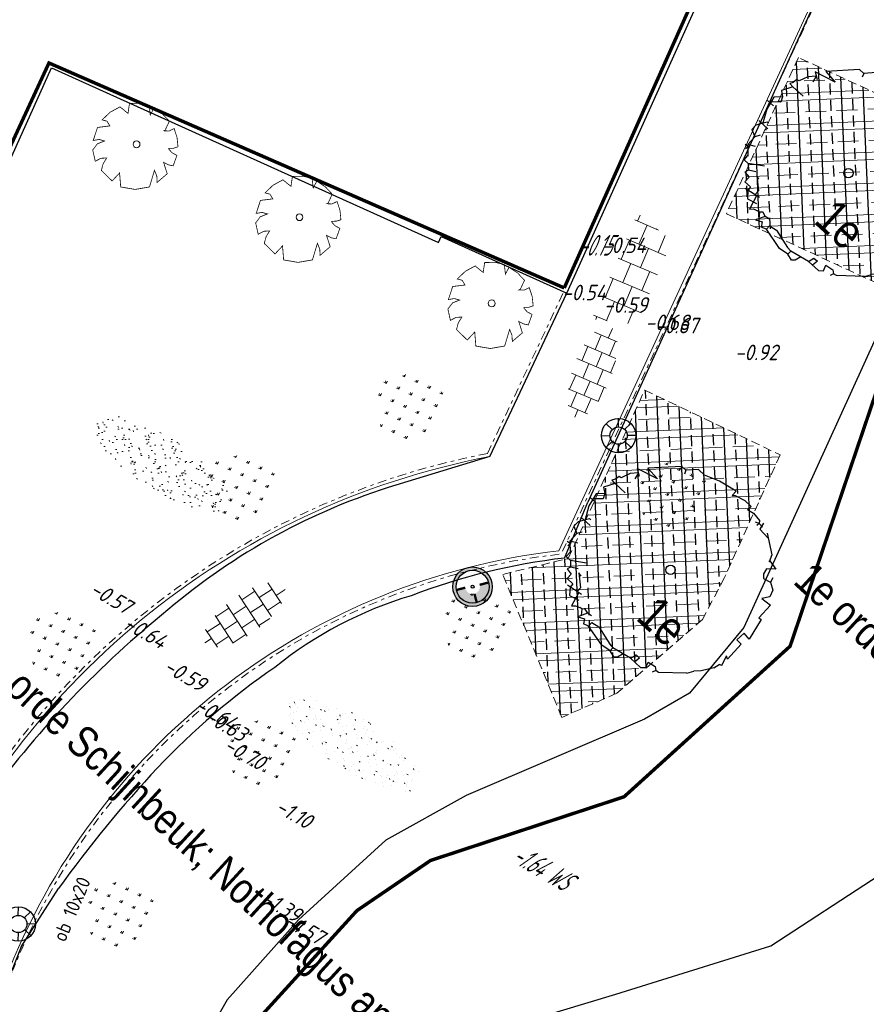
# Model space of a CAD drawing. Header units: metres. Extents: x 111546 to 149831, y 498798 to 507863.
# Tile 646 of 656: x 112071 to 112096, y 501462 to 501490. Entities that reach past the tile are written whole.
import ezdxf
from ezdxf.enums import TextEntityAlignment as Align

# ---------------------------------------------------------------- set-up
doc = ezdxf.new("R2010")
doc.units = ezdxf.units.M
doc.linetypes.add('DASHDOT', pattern=[25.4, 12.7, -6.35, 0, -6.35])
doc.linetypes.add('DASHED', pattern=[19.05, 12.7, -6.35])
for name, color, linetype in [('0-bs-hoogte dorpel', 130, 'Continuous'), ('0-bs-hoogte waterpeil', 170, 'Continuous'), ('0-hoogte mv-bestaand', 253, 'Continuous'), ('0-werkgrens', 210, 'FENCELINE1'), ('1-ontgraven teelaarde tbv grondverbetering bomen', 153, 'Continuous'), ('3-vw-band-ob 6x20', 30, 'Continuous'), ('3-vw-HV-304010-Opbreken tegels-opp', 150, 'AI-KADASTRAAL'), ('3-vw-lichtmast- ter (ver)plaatsen-verwijderen', 200, 'Continuous'), ('4-nw-boom tekst', 7, 'Continuous'), ('6-OVL-nw-lichtmast D+E', 150, 'Continuous'), ('6-OVL-nw-lichtmast nr', 2, 'Continuous'), ('B01_HOOFDGEBOUW', 1, 'Continuous'), ('Q26_BOOM', 252, 'Continuous'), ('W01_KANTSLOOT', 252, 'Continuous')]:
    doc.layers.add(name, color=color, linetype=linetype)
for name, color, linetype, lineweight in [('3-nw-arcering-trottoir', 2, 'Continuous', 15), ('3-nw-band-ob 10x20', 7, 'Continuous', 13), ('3-nw-band-ob 10x20-achterkant', 7, 'DASHDOT', 13), ('3-nw-materiaalscheiding-', 7, 'DASHED', 13), ('3-nw-text-20-herinrichting', 7, 'Continuous', 15), ('3-vw-verharding', 3, 'Continuous', 15), ('4-bs-gras', 253, 'Continuous', 9), ('4-nw materiaalscheiding-groen', 210, 'DASHED', 13), ('4-nw-boom 1e grootte', 7, 'Continuous', 35), ('4-nw-boom 3e grootte', 7, 'Continuous', 35), ('4-nw-gazon', 7, 'Continuous', 5), ('4-nw-grondverbetering moerige grond', 94, 'Continuous', 15)]:
    doc.layers.add(name, color=color, linetype=linetype, lineweight=lineweight)
doc.layers.add('3-nw-menggranulaat', color=7, linetype='Continuous', lineweight=13, true_color=0xebebeb)
doc.styles.get("Standard").update_dxf_attribs({"font": 'isocp-ie.shx'})
doc.styles.add('veysel', font='isocp-ie.shx', dxfattribs={"height": 0.1})
doc.styles.add('Zaanstad', font='ARIALN.TTF')
doc.styles.add('Zaanstad 1-200 2.0mm', font='ARIALN.TTF', dxfattribs={"height": 0.4})
doc.linetypes.add('AI-KADASTRAAL', pattern='A,5.5,-2,["K",Standard,S=1.8,R=0,X=0,Y=-0.9],-2,5.5,-2,[5,NLCS.SHX,S=0.75,R=0,X=0,Y=0],-2', length=19)
doc.linetypes.add('FENCELINE1', pattern='A,6.35,-2.54,[133,ltypeshp.shx,S=2.54,R=0,X=-2.54,Y=0],-2.54,25.4', length=36.83)
pattern_1 = [(294.51638, (112010.33835, 501946.37295), (-0.2375469, -0.6359021), [0.4, -0.56]), (294.51638, (112010.27896, 501946.21397), (-0.2375469, -0.6359021), [0.16, -0.8]), (294.51638, (112010.49732, 501946.31356), (-0.2375469, -0.6359021), [0.16, -0.8])]
pattern_2 = [(92.41437, (111779.7938, 501456.31576), (-0.6344363, -0.0267502), []), (92.41437, (111780.0976, 501456.64635), (-0.6344363, -0.0267502), [0.3175, -0.15875])]

# ---------------------------------------------------------------- blocks, each defined once
blk = doc.blocks.new('Q21')
at = {"color": 0, "linetype": 'ByBlock', "lineweight": -2}
for p, q in [((-0.181, 0.172), (-0.363, 0.343)), ((-0.003, 0.25), (0.001, 0.5)), ((0.173, 0.18), (0.351, 0.353)), ((0.25, 0.008), (0.5, 0.015)), ((-0.25, -0.008), (-0.5, -0.015)), ((-0.186, -0.167), (-0.365, -0.341)), ((-0.01, -0.25), (-0.014, -0.5)), ((0.183, -0.171), (0.357, -0.336))]:
    blk.add_line(p, q, dxfattribs=at)
for radius in [0.498, 0.25]:
    blk.add_circle((0, 0), radius, dxfattribs=at)
blk = doc.blocks.new('Q26')
at = {"linetype": 'Continuous', "lineweight": 20, "const_width": 0.0225}
blk.add_lwpolyline([(0.757, 0.516), (1.237, 0.371), (1.308, -0.046), (1.235, -0.463), (0.83, -0.494), (1.061, -0.711), (0.757, -1.022), (0.565, -0.971), (0.395, -0.867), (0.404, -1.032), (0.49, -1.198), (0.163, -1.271), (-0.015, -1.136), (-0.097, -0.929), (-0.141, -1.084), (-0.112, -1.255), (-0.489, -1.131), (-0.532, -0.774), (-0.668, -0.854), (-0.707, -0.996), (-0.927, -0.766), (-1.083, -0.479), (-0.894, -0.246), (-1.181, -0.203), (-1.187, 0.104), (-1.122, 0.367), (-0.847, 0.398), (-1.04, 0.503), (-0.879, 0.749), (-0.663, 0.95), (-0.402, 0.826), (-0.388, 0.795), (-0.382, 0.942), (-0.452, 1.088), (-0.194, 1.172), (0.076, 1.199), (0.118, 1.07), (0.119, 0.935), (0.148, 0.935), (0.252, 1.031), (0.325, 1.167), (0.626, 1.059), (0.6, 0.925), (0.525, 0.78), (0.856, 0.885), (1.105, 0.593), (0.924, 0.584)], close=True, dxfattribs=at)
at = {"linetype": 'Continuous', "lineweight": 20}
blk.add_circle((0.001, -0.001), 0.0983, dxfattribs=at)
blk = doc.blocks.new('tgls')
at = {"linetype": 'Continuous'}
for p, q in [((-1.018, -0.663), (-1.018, 0.575)), ((-0.418, -0.668), (-0.418, 0.573)), ((0.182, -0.673), (0.182, 0.57)), ((-1.018, 0.329), (-1.552, 0.329)), ((0.182, 0.329), (-0.418, 0.329)), ((0.782, -0.678), (0.782, 0.568)), ((1.218, 0.329), (0.782, 0.329)), ((-1.618, 0.029), (-1.635, 0.029)), ((-1.618, -0.658), (-1.618, 0.09)), ((-0.418, 0.029), (-1.018, 0.029)), ((0.782, 0.029), (0.182, 0.029)), ((-1.018, -0.271), (-1.618, -0.271)), ((0.182, -0.271), (-0.418, -0.271)), ((1.382, -0.271), (0.782, -0.271)), ((1.382, -0.682), (1.382, -0.248)), ((-1.618, -0.571), (-1.803, -0.571)), ((-0.418, -0.571), (-1.018, -0.571)), ((0.782, -0.571), (0.182, -0.571)), ((1.473, -0.571), (1.382, -0.571))]:
    blk.add_line(p, q, dxfattribs=at)
blk = doc.blocks.new('4-boom 1e grootte')
at = {"lineweight": 30}
for p, q in [((-0.141, 2.96), (-0.69, 2.85)), ((-0.141, 2.96), (-0.141, 2.791)), ((-0.141, 2.791), (-0.082, 2.854)), ((-0.082, 2.854), (0.229, 2.932)), ((0.229, 2.932), (0.476, 2.932)), ((0.476, 2.932), (0.462, 2.786)), ((-1.376, 2.685), (-1.623, 2.424)), ((-1.129, 2.685), (-1.376, 2.685)), ((-0.69, 2.85), (-1.129, 2.685)), ((0.462, 2.786), (0.543, 2.812)), ((0.543, 2.812), (0.654, 2.836)), ((0.654, 2.836), (0.929, 2.795)), ((0.984, 2.726), (0.874, 2.685)), ((0.929, 2.795), (0.984, 2.726)), ((0.984, 2.726), (0.97, 2.63)), ((0.984, 2.726), (1.121, 2.713)), ((1.061, 2.816), (1.101, 2.616)), ((1.101, 2.616), (1.459, 2.587)), ((1.34, 2.671), (1.862, 2.301)), ((-1.788, 2.424), (-2.474, 1.725)), ((-1.623, 2.424), (-1.788, 2.424)), ((-1.623, 2.424), (-1.582, 2.315)), ((1.862, 2.301), (1.944, 2.109)), ((1.944, 2.109), (1.944, 2.136)), ((1.944, 2.136), (1.944, 2.109)), ((1.944, 2.136), (2.232, 2.081)), ((2.232, 2.081), (2.027, 1.903)), ((-2.474, 1.725), (-2.063, 1.681)), ((2.027, 1.903), (2.054, 1.738)), ((2.054, 1.738), (2.15, 1.642)), ((2.342, 1.834), (2.37, 1.697)), ((-2.584, 1.437), (-2.749, 1.258)), ((-2.063, 1.681), (-2.694, 1.505)), ((-2.694, 1.505), (-2.502, 1.382)), ((-2.584, 1.437), (-2.543, 1.244)), ((2.15, 1.642), (2.37, 1.697)), ((2.37, 1.697), (2.575, 1.574)), ((2.575, 1.574), (2.644, 1.368)), ((-2.749, 1.258), (-2.858, 0.997)), ((2.644, 1.368), (2.507, 1.183)), ((2.507, 1.183), (2.822, 1.203)), ((2.822, 1.203), (2.822, 0.709)), ((-2.927, 0.984), (-2.955, 0.851)), ((-2.858, 0.997), (-2.927, 0.984)), ((-2.872, 0.75), (-3.05, 0.449)), ((-2.955, 0.851), (-3.009, 0.764)), ((-3.009, 0.764), (-2.872, 0.75)), ((-2.474, 0.75), (-2.872, 0.75)), ((2.822, 0.709), (2.905, 0.723)), ((2.905, 0.723), (3.028, 0.064)), ((-2.9, 0.339), (-3.078, 0.16)), ((-3.05, 0.449), (-2.9, 0.339)), ((-2.9, 0.339), (-2.831, 0.188)), ((-3.078, 0.16), (-2.996, -0.238)), ((-2.831, 0.188), (-3.045, 0.001)), ((2.809, 0.092), (2.781, -0.196)), ((3.028, 0.064), (2.809, 0.092)), ((-3.147, -0.032), (-2.913, -0.032)), ((-2.996, -0.238), (-2.79, -0.635)), ((2.781, -0.196), (2.96, -0.196)), ((2.96, -0.196), (2.96, -0.786)), ((-2.721, -0.498), (-2.804, -0.608)), ((-2.68, -0.498), (-2.721, -0.498)), ((-2.941, -0.635), (-2.584, -0.635)), ((-2.817, -0.635), (-2.913, -0.786)), ((-2.913, -0.786), (-2.913, -0.965)), ((2.96, -1.033), (2.877, -0.732)), ((2.96, -0.786), (2.877, -0.732)), ((-2.913, -0.965), (-2.707, -1.061)), ((-2.625, -0.924), (-2.707, -1.061)), ((-2.707, -1.061), (-2.707, -1.363)), ((2.836, -1.239), (2.891, -1.061)), ((2.96, -1.033), (2.891, -1.061)), ((-2.653, -1.404), (-2.762, -1.418)), ((-2.502, -1.253), (-2.707, -1.363)), ((-2.707, -1.363), (-2.474, -1.61)), ((-2.653, -1.404), (-2.666, -1.5)), ((2.836, -1.239), (2.63, -1.555)), ((-2.488, -1.761), (-2.488, -1.595)), ((-1.925, -1.5), (-2.323, -1.761)), ((2.37, -1.884), (2.479, -1.706)), ((2.63, -1.555), (2.479, -1.706)), ((-2.323, -1.761), (-2.488, -1.761)), ((-2.323, -1.761), (-2.186, -1.898)), ((-2.186, -1.898), (-2.227, -2.008)), ((-1.994, -1.788), (-2.186, -1.898)), ((-1.788, -1.884), (-1.898, -1.857)), ((-1.898, -1.857), (-1.569, -2.145)), ((2.37, -1.884), (1.752, -2.419)), ((-2.227, -2.008), (-2.035, -2.035)), ((-2.035, -2.035), (-2.035, -2.213)), ((-2.035, -2.213), (-1.816, -2.213)), ((-1.418, -2.268), (-1.898, -2.351)), ((-1.816, -2.213), (-1.802, -2.337)), ((-1.569, -2.145), (-1.569, -2.294)), ((-1.802, -2.337), (-1.651, -2.529)), ((-1.651, -2.529), (-1.363, -2.447)), ((-1.513, -2.285), (-1.404, -2.707)), ((-1.061, -2.515), (-1.129, -2.57)), ((-1.075, -2.502), (-1.061, -2.515)), ((-1.061, -2.515), (-0.924, -2.557)), ((-0.924, -2.557), (-1.061, -2.817)), ((-0.786, -2.529), (-0.924, -2.557)), ((0.874, -2.666), (0.929, -2.488)), ((0.929, -2.488), (1.066, -2.488)), ((1.066, -2.488), (1.039, -2.666)), ((1.327, -2.406), (1.56, -2.364)), ((1.382, -2.57), (1.327, -2.406)), ((1.56, -2.364), (1.656, -2.433)), ((1.656, -2.433), (1.615, -2.543)), ((1.752, -2.419), (1.656, -2.433)), ((-1.404, -2.707), (-1.322, -2.625)), ((-1.322, -2.625), (-1.198, -2.584)), ((-1.129, -2.57), (-1.198, -2.584)), ((-1.129, -2.57), (-1.014, -2.729)), ((-1.061, -2.817), (-0.88, -2.728)), ((-0.88, -2.728), (-0.8, -2.858)), ((-0.649, -2.804), (-0.8, -2.858)), ((-0.649, -2.666), (-0.416, -2.625)), ((-0.649, -2.804), (-0.649, -2.666)), ((0.009, -2.954), (-0.649, -2.804)), ((-0.416, -2.625), (0.16, -2.776)), ((0.16, -2.776), (0.298, -2.79)), ((0.874, -2.666), (0.298, -2.79)), ((0.298, -2.79), (0.298, -2.913)), ((0.628, -2.719), (0.572, -2.9)), ((0.874, -2.666), (1.272, -2.666)), ((1.272, -2.666), (1.382, -2.57)), ((0.298, -2.913), (0.009, -2.954)), ((0.49, -2.968), (0.298, -2.913)), ((0.572, -2.9), (0.49, -2.968))]:
    blk.add_line(p, q, dxfattribs=at)
blk.add_circle((0, 0), 0.134, dxfattribs=at)
at = {"layer": '4-nw materiaalscheiding-groen', "color": 7, "style": 'Zaanstad'}
blk.add_text(' 1e', height=1, dxfattribs=at).set_placement((-0.122, -1.744))
at = {"layer": '4-nw-boom tekst', "style": 'Zaanstad'}
blk.add_attdef('BOOMSOORT', text='', height=0.9, dxfattribs=at).set_placement((2.842, 1.834), align=Align.BOTTOM_LEFT)
blk = doc.blocks.new('4-boom 3e grootte')
at = {"lineweight": 30}
for p, q in [((-0.612, 1.193), (-0.722, 1.078)), ((-0.502, 1.193), (-0.612, 1.193)), ((-0.307, 1.267), (-0.502, 1.193)), ((-0.063, 1.315), (-0.307, 1.267)), ((-0.063, 1.315), (-0.063, 1.24)), ((-0.063, 1.24), (-0.036, 1.268)), ((-0.036, 1.268), (0.102, 1.303)), ((0.102, 1.303), (0.212, 1.303)), ((0.212, 1.303), (0.206, 1.238)), ((0.206, 1.238), (0.241, 1.25)), ((0.241, 1.25), (0.291, 1.261)), ((0.291, 1.261), (0.413, 1.242)), ((0.437, 1.212), (0.388, 1.193)), ((0.413, 1.242), (0.437, 1.212)), ((0.437, 1.212), (0.431, 1.169)), ((0.437, 1.212), (0.498, 1.206)), ((0.472, 1.252), (0.489, 1.162)), ((0.489, 1.162), (0.648, 1.15)), ((0.596, 1.187), (0.828, 1.023)), ((-0.795, 1.078), (-1.1, 0.767)), ((-0.722, 1.078), (-0.795, 1.078)), ((-0.722, 1.078), (-0.703, 1.029)), ((0.828, 1.023), (0.864, 0.937)), ((0.864, 0.937), (0.864, 0.949)), ((0.864, 0.949), (0.864, 0.937)), ((0.864, 0.949), (0.992, 0.925)), ((0.992, 0.925), (0.901, 0.846)), ((-1.148, 0.638), (-1.222, 0.559)), ((-0.917, 0.747), (-1.197, 0.669)), ((-1.197, 0.669), (-1.112, 0.614)), ((-1.148, 0.638), (-1.13, 0.553)), ((-1.1, 0.767), (-0.917, 0.747)), ((0.901, 0.846), (0.913, 0.773)), ((0.913, 0.773), (0.956, 0.73)), ((0.956, 0.73), (1.053, 0.754)), ((1.041, 0.815), (1.053, 0.754)), ((1.053, 0.754), (1.145, 0.699)), ((1.175, 0.608), (1.114, 0.526)), ((1.145, 0.699), (1.175, 0.608)), ((-1.276, 0.334), (-1.356, 0.199)), ((-1.313, 0.378), (-1.337, 0.34)), ((-1.337, 0.34), (-1.276, 0.334)), ((-1.301, 0.437), (-1.313, 0.378)), ((-1.27, 0.443), (-1.301, 0.437)), ((-1.1, 0.334), (-1.276, 0.334)), ((-1.222, 0.559), (-1.27, 0.443)), ((1.114, 0.526), (1.254, 0.535)), ((1.254, 0.535), (1.254, 0.315)), ((1.254, 0.315), (1.291, 0.321)), ((1.291, 0.321), (1.346, 0.029)), ((-1.289, 0.151), (-1.368, 0.071)), ((-1.368, 0.071), (-1.331, -0.106)), ((-1.356, 0.199), (-1.289, 0.151)), ((-1.258, 0.083), (-1.353, 0)), ((-1.289, 0.151), (-1.258, 0.083)), ((1.248, 0.041), (1.236, -0.087)), ((1.346, 0.029), (1.248, 0.041)), ((-1.398, -0.014), (-1.295, -0.014)), ((-1.331, -0.106), (-1.24, -0.282)), ((-1.307, -0.282), (-1.148, -0.282)), ((-1.252, -0.282), (-1.295, -0.35)), ((-1.209, -0.221), (-1.246, -0.27)), ((-1.191, -0.221), (-1.209, -0.221)), ((1.236, -0.087), (1.315, -0.087)), ((1.315, -0.087), (1.315, -0.35)), ((-1.295, -0.35), (-1.295, -0.429)), ((-1.295, -0.429), (-1.203, -0.471)), ((-1.167, -0.411), (-1.203, -0.471)), ((-1.203, -0.471), (-1.203, -0.606)), ((-1.112, -0.557), (-1.203, -0.606)), ((1.261, -0.551), (1.169, -0.691)), ((1.261, -0.551), (1.285, -0.471)), ((1.315, -0.459), (1.279, -0.325)), ((1.315, -0.35), (1.279, -0.325)), ((1.315, -0.459), (1.285, -0.471)), ((-1.179, -0.624), (-1.228, -0.63)), ((-1.203, -0.606), (-1.1, -0.715)), ((-1.179, -0.624), (-1.185, -0.667)), ((-1.106, -0.783), (-1.106, -0.709)), ((-1.033, -0.783), (-1.106, -0.783)), ((-0.856, -0.667), (-1.033, -0.783)), ((-1.033, -0.783), (-0.972, -0.844)), ((-0.972, -0.844), (-0.99, -0.892)), ((-0.886, -0.795), (-0.972, -0.844)), ((-0.795, -0.837), (-0.844, -0.825)), ((-0.844, -0.825), (-0.697, -0.953)), ((1.053, -0.837), (0.779, -1.075)), ((1.053, -0.837), (1.102, -0.758)), ((1.169, -0.691), (1.102, -0.758)), ((-0.99, -0.892), (-0.904, -0.904)), ((-0.904, -0.904), (-0.904, -0.984)), ((-0.904, -0.984), (-0.807, -0.984)), ((-0.63, -1.008), (-0.844, -1.045)), ((-0.807, -0.984), (-0.801, -1.039)), ((-0.801, -1.039), (-0.734, -1.124)), ((-0.734, -1.124), (-0.606, -1.087)), ((-0.697, -0.953), (-0.697, -1.02)), ((-0.672, -1.015), (-0.624, -1.203)), ((-0.471, -1.118), (-0.502, -1.142)), ((-0.478, -1.112), (-0.471, -1.118)), ((-0.471, -1.118), (-0.411, -1.136)), ((-0.411, -1.136), (-0.471, -1.252)), ((-0.35, -1.124), (-0.411, -1.136)), ((0.388, -1.185), (0.413, -1.106)), ((0.413, -1.106), (0.474, -1.106)), ((0.474, -1.106), (0.462, -1.185)), ((0.59, -1.069), (0.693, -1.051)), ((0.614, -1.142), (0.59, -1.069)), ((0.693, -1.051), (0.736, -1.081)), ((0.736, -1.081), (0.718, -1.13)), ((0.779, -1.075), (0.736, -1.081)), ((-0.624, -1.203), (-0.587, -1.167)), ((-0.587, -1.167), (-0.532, -1.148)), ((-0.502, -1.142), (-0.532, -1.148)), ((-0.502, -1.142), (-0.451, -1.213)), ((-0.471, -1.252), (-0.391, -1.212)), ((-0.391, -1.212), (-0.356, -1.27)), ((-0.289, -1.246), (-0.356, -1.27)), ((-0.289, -1.185), (-0.185, -1.167)), ((-0.289, -1.246), (-0.289, -1.185)), ((0.004, -1.313), (-0.289, -1.246)), ((-0.185, -1.167), (0.071, -1.234)), ((0.132, -1.295), (0.004, -1.313)), ((0.071, -1.234), (0.132, -1.24)), ((0.388, -1.185), (0.132, -1.24)), ((0.132, -1.24), (0.132, -1.295)), ((0.218, -1.319), (0.132, -1.295)), ((0.254, -1.289), (0.218, -1.319)), ((0.279, -1.208), (0.254, -1.289)), ((0.388, -1.185), (0.565, -1.185)), ((0.565, -1.185), (0.614, -1.142))]:
    blk.add_line(p, q, dxfattribs=at)
blk.add_circle((0, 0), 0.134, dxfattribs=at)
at = {"layer": '4-nw materiaalscheiding-groen', "color": 7, "style": 'Zaanstad'}
blk.add_text('3e', height=0.65, dxfattribs=at).set_placement((-0.246, -1.04))
at = {"layer": '4-nw-boom tekst', "style": 'Zaanstad'}
blk.add_attdef('BOOMSOORT', text='', height=0.9, dxfattribs=at).set_placement((1.754, 0.535), align=Align.BOTTOM_LEFT)
blk = doc.blocks.new('6-OVL-LM 3.5m fietspad')
at = {"linetype": 'ByBlock', "lineweight": -2}
h = blk.add_hatch(color=0, dxfattribs=at)
h.paths.add_polyline_path([(0, 0.42, 1), (0, -0.42, 1)])
h.paths.add_polyline_path([(0, -0.35, -1), (0, 0.35, -1)], flags=16)
h.paths.add_polyline_path([(0, -0.032, -1), (0, 0.032, -1)], flags=0)
h = blk.add_hatch(color=0, dxfattribs=at)
h.dxf.hatch_style = 1
h.paths.add_polyline_path([(0, 0.156, -0.031603), (0.02, 0.155), (0.02, 0.349, 0.014031), (0, 0.35, 0.414214), (-0.35, 0), (-0.156, 0, -0.414214)])
h.paths.add_polyline_path([(0, -0.35), (0, -0.156, -0.414214), (-0.156, 0), (-0.35, 0, 0.414214)])
at = {"color": 0, "linetype": 'ByBlock', "lineweight": -2, "const_width": 0.05}
for points in [[(0.02, 0.349), (0.02, 0.155)], [(-0.156, 0), (-0.35, 0)], [(0, -0.156), (0, -0.35)]]:
    blk.add_lwpolyline(points, dxfattribs=at)
at = {"color": 0, "linetype": 'ByBlock', "lineweight": -2}
for radius in [0.42, 0.35, 0.0315]:
    blk.add_circle((0, 0), radius, dxfattribs=at)
at = {"ltscale": 2.5, "style": 'Zaanstad 1-200 2.0mm', "flags": 1}
blk.add_attdef('STRAAT', (1.192, -1.016), '', height=0.4, dxfattribs=at)
at = {"layer": '6-OVL-nw-lichtmast nr', "ltscale": 0.05, "style": 'Zaanstad'}
blk.add_attdef('MAST', (1.228, 0.306), '', height=0.4, dxfattribs=at)

msp = doc.modelspace()

# ---------------------------------------------------------------- hatches: boundary and pattern name
at = {"layer": '1-ontgraven teelaarde tbv grondverbetering bomen', "ltscale": 10}
h = msp.add_hatch(dxfattribs=at)
h.set_pattern_fill('ANSI33', color=256, scale=0.1, angle=90)
h.set_pattern_definition(pattern_2)
h.paths.add_polyline_path([(112093.7153, 501489.0908), (112091.6316, 501484.5675), (112096.4204, 501482.3616), (112098.504, 501486.8849)])
h = msp.add_hatch(dxfattribs=at)
h.set_pattern_fill('ANSI33', color=256, scale=0.1, angle=90)
h.set_pattern_definition(pattern_2)
h.paths.add_polyline_path([(112093.1892, 501477.5875), (112091.5749, 501474.0391), (112090.9439, 501472.8232), (112088.4564, 501470.6918), (112086.8631, 501469.9866), (112085.1566, 501474.1301), (112087.0526, 501474.5908), (112089.2666, 501479.4634)])
at = {"layer": '3-nw-arcering-trottoir'}
h = msp.add_hatch(dxfattribs=at)
h.set_pattern_fill('AVH-TEGEL_300X300_HALFST', color=256, scale=1.5, angle=586.87592, style=0, pattern_type=2)
h.set_pattern_definition([(246.899397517, (522035.5193, 200927.16111), (0.03040285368, -0.50219584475), [0.45, -0.45]), (336.89939752, (522035.5193, 200927.1611), (0.17655605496, 0.41391781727), [])])
edge = h.paths.add_edge_path()
edge.add_ellipse((112087.7496, 501479.9915), major_axis=(-0.4972, -1.3159), ratio=0.3958479, start_angle=0, end_angle=360)
h = msp.add_hatch(dxfattribs=at)
h.set_pattern_fill('AVH-TEGEL_300X300_HALFST', color=256, scale=1.5, angle=553.4783, style=0, pattern_type=2)
h.set_pattern_definition([(213.501781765, (288892.98196, 24896.0767), (-0.25104923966, -0.43600376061), [0.45, -0.45]), (303.50178176, (288892.98196, 24896.0767), (0.37524089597, 0.24838331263), [])])
edge = h.paths.add_edge_path()
edge.add_ellipse((112077.675, 501472.9592), major_axis=(-1.1394, -0.8249), ratio=0.3958479, start_angle=0, end_angle=360)
at = {"layer": '3-nw-menggranulaat', "ltscale": 0.02}
h = msp.add_hatch(color=256, dxfattribs=at)
h.dxf.hatch_style = 1
edge = h.paths.add_edge_path()
edge.add_arc((112001.698, 501254.9293), 191.0978, 65.157628, 68.54918, ccw=False)
edge.add_arc((112051.5937, 501362.7078), 72.3301, 58.728744, 65.15638, ccw=False)
edge.add_arc((112051.9885, 501363.7727), 71.2153, 53.128423, 58.555518, ccw=False)
edge.add_arc((112109.7502, 501439.076), 23.7066, 230.65127, 256.57782)
edge.add_line((112104.2473, 501416.0169), (112103.2894, 501419.9684))
edge.add_arc((112112.977, 501444.7965), 26.6512, 237.88147, 248.68499, ccw=False)
edge.add_arc((112164.7613, 501522.5479), 120.0615, 234.033446, 236.678612, ccw=False)
edge.add_arc((112059.1446, 501375.1409), 61.2836, 55.054594, 58.728773)
edge.add_arc((112051.5933, 501362.7072), 75.8308, 58.728773, 65.156409)
edge.add_arc((112001.698, 501254.9293), 194.5978, 65.157628, 68.549965)
edge.add_arc((110702.9936, 497927.1044), 3766.8587, 68.6746807, 68.8977944)
edge.add_arc((112177.1944, 501730.1081), 311.9351, 242.796586, 247.770921, ccw=False)
edge.add_arc((112034.708, 501452.9589), 0.305, 164.6922, 247.8295, ccw=False)
edge.add_line((112034.4139, 501453.0394), (112034.5326, 501453.2655))
edge.add_line((112034.5326, 501453.2655), (112031.5168, 501454.8335))
edge.add_line((112031.5168, 501454.8335), (112031.0519, 501453.9907))
edge.add_arc((112030.7892, 501454.1356), 0.3, 231.13017, 331.11964, ccw=False)
edge.add_line((112030.6009, 501453.902), (112028.9217, 501455.2555))
edge.add_arc((112008.6918, 501427.6832), 34.1977, 53.73245, 61.20333)
edge.add_arc((112196.9704, 501771.6456), 357.9235, 232.750083, 241.314196, ccw=False)
edge.add_arc((111980.5292, 501486.9543), 0.3, 141.9463, 226.27403, ccw=False)
edge.add_line((111980.293, 501487.1392), (111980.4168, 501487.2974))
edge.add_line((111980.4168, 501487.2974), (111977.7245, 501489.3714))
edge.add_line((111977.7245, 501489.3714), (111977.5962, 501489.2129))
edge.add_arc((111977.3591, 501489.3967), 0.3, 231.9463, 322.22415, ccw=False)
edge.add_arc((112183.8463, 501755.0102), 336.7335, 231.040572, 232.138425, ccw=False)
edge.add_arc((112182.5932, 501757.506), 337.8959, 220.566267, 231.471905, ccw=False)
edge.add_line((111925.9091, 501537.7631), (111924.814, 501538.9138))
edge.add_line((111924.814, 501538.9138), (111924.2688, 501539.4794))
edge.add_line((111924.2688, 501539.4794), (111923.5727, 501540.1514))
edge.add_line((111923.5727, 501540.1514), (111923.062, 501540.6079))
edge.add_line((111923.062, 501540.6079), (111921.6684, 501541.8303))
edge.add_line((111921.6684, 501541.8303), (111920.9772, 501542.4758))
edge.add_line((111920.9772, 501542.4758), (111919.1418, 501544.1465))
edge.add_line((111919.1418, 501544.1465), (111913.4894, 501549.4428))
edge.add_line((111913.4894, 501549.4428), (111910.022, 501552.7518))
edge.add_arc((111923.8992, 501567.7123), 20.4057, 215.1917, 227.15117, ccw=False)
edge.add_line((111907.2231, 501555.9522), (111906.5301, 501556.9348))
edge.add_line((111906.5301, 501556.9348), (111901.6864, 501564.2844))
edge.add_arc((111902.3519, 501564.7283), 0.8, 131.72399, 213.70598, ccw=False)
edge.add_line((111901.8195, 501565.3254), (111902.7886, 501566.1896))
edge.add_line((111902.7886, 501566.1896), (111900.5994, 501568.6589))
edge.add_line((111900.5994, 501568.6589), (111900.1549, 501568.2625))
edge.add_arc((111899.6225, 501568.8596), 0.8, 216.71707, 311.72399, ccw=False)
edge.add_line((111898.9812, 501568.3813), (111897.54, 501570.3136))
edge.add_arc((111772.2737, 501477.014), 156.1937, 36.679082, 48.164313)
edge.add_line((111876.4543, 501593.3878), (111874.8319, 501591.4998))
edge.add_arc((111771.4048, 501476.2953), 154.8201, 36.700144, 48.083473, ccw=False)
edge.add_line((111895.5355, 501568.8199), (111898.8593, 501564.0338))
edge.add_line((111898.8593, 501564.0338), (111905.3584, 501554.1339))
edge.add_line((111905.3584, 501554.1339), (111906.9046, 501552.4156))
edge.add_line((111906.9046, 501552.4156), (111913.78, 501545.912))
edge.add_arc((111912.8891, 501544.9653), 1.3, -43.26018, 46.73982, ccw=False)
edge.add_line((111913.8359, 501544.0744), (111913.7325, 501543.9646))
edge.add_line((111913.7325, 501543.9646), (111915.8445, 501541.9772))
edge.add_line((111915.8445, 501541.9772), (111915.9441, 501542.0831))
edge.add_arc((111916.8908, 501541.1922), 1.3, 47.69038, 136.73982, ccw=False)
edge.add_line((111917.7659, 501542.1535), (111919.3503, 501540.7113))
edge.add_line((111919.3503, 501540.7113), (111920.0576, 501540.0508))
edge.add_line((111920.0576, 501540.0508), (111921.471, 501538.811))
edge.add_line((111921.471, 501538.811), (111921.9389, 501538.3928))
edge.add_line((111921.9389, 501538.3928), (111922.5707, 501537.7827))
edge.add_line((111922.5707, 501537.7827), (111923.0807, 501537.2536))
edge.add_line((111923.0807, 501537.2536), (111924.129, 501536.1523))
edge.add_arc((112182.606, 501757.5182), 340.3135, 220.57754, 231.46588)
edge.add_arc((112197.293, 501772.0462), 360.8357, 231.07875, 241.303034)
edge.add_arc((112007.7091, 501426.1344), 33.6227, 49.73343, 60.96455, ccw=False)
edge.add_arc((112028.8645, 501451.2589), 0.7839, -83.36949, 42.65398, ccw=False)
edge.add_line((112028.955, 501450.4803), (112031.5441, 501448.28))
edge.add_line((112031.5441, 501448.28), (112031.8857, 501448.6756))
edge.add_arc((112033.171, 501447.5628), 1.7, 62.97169, 139.11462, ccw=False)
edge.add_arc((112177.1547, 501730.0166), 315.3354, 242.989412, 247.77186)
edge.add_arc((110974.1351, 498626.0188), 3013.6949, 68.6444967, 68.9242664, ccw=False)
edge = h.paths.add_edge_path()
edge.add_line((112111.9121, 501441.0392), (112112.1191, 501440.9125))
edge.add_line((112112.1191, 501440.9125), (112110.4333, 501438.1575))
edge.add_line((112110.4333, 501438.1575), (112110.375, 501438.2061))
edge.add_arc((112108.6256, 501435.7054), 3.0518, 55.02503, 92.90173)
edge.add_arc((112109.2258, 501423.8652), 14.9073, 92.90173, 99.23873)
edge.add_arc((112100.3974, 501478.1406), 40.0815, 269.48073, 279.23873, ccw=False)
edge.add_arc((112100.3155, 501469.1003), 31.0408, 252.56044, 269.48073, ccw=False)
edge.add_arc((112170.1164, 501691.2975), 263.9437, 245.240897, 252.560441, ccw=False)
edge.add_line((112059.5757, 501451.6164), (112050.7963, 501455.6654))
edge.add_line((112050.7963, 501455.6654), (112047.4499, 501457.2685))
edge.add_arc((112190.023, 501757.5748), 332.4319, 243.111802, 244.603553, ccw=False)
edge.add_arc((112039.3202, 501460.3675), 0.8, 63.2445, 152.48679)
edge.add_line((112038.6106, 501460.7371), (112037.8612, 501459.2982))
edge.add_line((112037.8612, 501459.2982), (112034.9344, 501460.8226))
edge.add_line((112034.9344, 501460.8226), (112035.6742, 501462.2431))
edge.add_arc((112034.9647, 501462.6126), 0.8, 332.48762, 420.59381)
edge.add_arc((112275.291, 501908.2182), 505.4817, 235.788916, 241.662589, ccw=False)
edge.add_line((111991.0872, 501490.1991), (111991.0604, 501489.3846))
edge.add_line((111991.0604, 501489.3846), (111990.3902, 501488.4659))
edge.add_line((111990.3902, 501488.4659), (111990.2041, 501488.6082))
edge.add_line((111990.2041, 501488.6082), (111990.0793, 501488.4452))
edge.add_line((111990.0793, 501488.4452), (111977.7692, 501497.8639))
edge.add_line((111977.7692, 501497.8639), (111977.565, 501498.0276))
edge.add_line((111977.565, 501498.0276), (111978.095, 501498.6415))
edge.add_line((111978.095, 501498.6415), (111979.39, 501499.3726))
edge.add_arc((111997.1799, 501521.5675), 28.4446, 224.07846, 231.28689, ccw=False)
edge.add_arc((112011.2297, 501537.5601), 49.6925, 220.73376, 226.05653, ccw=False)
edge.add_arc((112004.0606, 501531.3864), 40.2315, 216.40767, 220.73376, ccw=False)
edge.add_arc((111935.6825, 501480.9596), 44.7298, 36.40767, 46.82882)
edge.add_line((111966.2858, 501513.5816), (111959.0785, 501520.3429))
edge.add_arc((111919.1455, 501479.1951), 57.3392, 45.858344, 48.741754)
edge.add_arc((111890.7668, 501446.8448), 100.3729, 48.741754, 56.755786)
edge.add_arc((111976.1671, 501575.8307), 54.3253, 222.88148, 236.00412, ccw=False)
edge.add_arc((112182.606, 501757.5182), 329.3135, 218.703715, 221.603545, ccw=False)
edge.add_line((111925.6131, 501551.6007), (111920.7591, 501557.616))
edge.add_arc((111461.8769, 501177.7845), 595.6885, 39.6156525, 41.2763376)
edge.add_arc((111908.9574, 501570.2273), 0.8, 41.27634, 131.66159)
edge.add_line((111908.4257, 501570.825), (111908.1369, 501570.568))
edge.add_line((111908.1369, 501570.568), (111905.8768, 501573.1081))
edge.add_line((111905.8768, 501573.1081), (111906.175, 501573.3734))
edge.add_arc((111905.6432, 501573.9711), 0.8, 311.66159, 401.75791)
edge.add_arc((111461.8769, 501177.7845), 595.6885, 41.757908, 42.8449809)
edge.add_line((111898.6335, 501582.8629), (111897.607, 501581.9109))
edge.add_line((111897.607, 501581.9109), (111894.0227, 501585.7427))
edge.add_line((111894.0227, 501585.7427), (111895.0401, 501586.7032))
edge.add_arc((111980.691, 501669.1707), 118.899, 222.95778, 223.915217, ccw=False)
edge.add_arc((112803.4011, 502423.9206), 1235.3633, 220.7094983, 222.5739803, ccw=False)
edge.add_line((111866.9632, 501618.1869), (111868.8255, 501619.8336))
edge.add_arc((112774.578, 502398.8635), 1194.6862, 220.6985415, 222.6242771)
edge.add_arc((111460.9003, 501176.9176), 599.4937, 39.6184709, 43.5335799, ccw=False)
edge.add_line((111922.6949, 501559.1981), (111927.5614, 501553.1673))
edge.add_arc((112098.3634, 501688.0234), 217.6223, 218.292712, 220.747944)
edge.add_line((111933.4953, 501545.9742), (111937.5449, 501541.2959))
edge.add_arc((111972.5269, 501571.5771), 46.2676, 220.8802, 236.75579)
edge.add_arc((111890.7668, 501446.8448), 102.8729, 48.741754, 56.755786, ccw=False)
edge.add_arc((111919.1455, 501479.1951), 59.8392, 45.878833, 48.741754, ccw=False)
edge.add_line((111960.8042, 501522.1518), (111967.9962, 501515.4049))
edge.add_arc((111935.6825, 501480.9596), 47.2298, 36.40767, 46.82882, ccw=False)
edge.add_arc((112004.0606, 501531.3864), 37.7315, 216.40767, 220.73376)
edge.add_arc((112011.2297, 501537.5601), 47.1925, 220.73376, 226.10946)
edge.add_arc((111997.1799, 501521.5675), 25.9446, 223.98411, 233.56858)
edge.add_line((111981.7724, 501500.6933), (111991.3844, 501493.8705))
edge.add_arc((112275.291, 501908.2182), 502.2817, 235.581477, 241.662589)
edge.add_line((112036.8764, 501466.1261), (112048.8348, 501460.1532))
edge.add_line((112048.8348, 501460.1532), (112052.1577, 501458.5615))
edge.add_line((112052.1577, 501458.5615), (112060.9159, 501454.5222))
edge.add_arc((112170.1164, 501691.2975), 260.7437, 245.240897, 252.560441)
edge.add_arc((112100.3155, 501469.1003), 27.8408, 252.56044, 257.84744)
edge.add_line((112094.4546, 501441.8834), (112094.9128, 501441.7597))
edge.add_arc((112099.9286, 501461.9459), 20.8, 256.04601, 272.71497)
edge.add_line((112100.9139, 501441.1693), (112103.5978, 501441.3677))
at = {"layer": '3-vw-HV-304010-Opbreken tegels-opp', "ltscale": 0.01}
h = msp.add_hatch(dxfattribs=at)
h.set_pattern_fill('GOST_GLASS', color=256, scale=0.08)
h.set_pattern_definition(pattern_1)
h.paths.add_polyline_path([(112087.1931, 501483.2859), (112088.4266, 501483.1541), (112088.8219, 501484.0018), (112087.5884, 501484.1335)], flags=9)
h = msp.add_hatch(dxfattribs=at)
h.set_pattern_fill('GOST_GLASS', color=256, scale=0.08)
h.set_pattern_definition(pattern_1)
h.paths.add_polyline_path([(112085.2105, 501465.842), (112086.9678, 501464.6691), (112087.7652, 501465.2275), (112086.0079, 501466.4004)], flags=9)
at = {"layer": '4-bs-gras'}
h = msp.add_hatch(dxfattribs=at)
h.set_pattern_fill('AGR-KRUIDEN', color=256, scale=0.04, pattern_type=2)
h.set_pattern_definition([(110.0468, (112061.01254, 501467.26073), (-0.3626612, 0.1687508), [0.075, -0.4906854]), (65.0468, (112061.01254, 501467.26073), (-0.362661, 0.168751), [0.075, -0.325]), (155.0468, (112061.01254, 501467.26073), (-0.168751, -0.362661), [0.075, -0.325])])
h.paths.add_polyline_path([(112083.4285, 501479.4555), (112082.7116, 501480.0476), (112082.0569, 501479.8087), (112081.4837, 501479.8037), (112081.4925, 501478.793), (112081.7935, 501477.9681), (112082.7236, 501478.0246), (112083.1589, 501478.5299), (112083.3455, 501478.7302)])
h = msp.add_hatch(dxfattribs=at)
h.set_pattern_fill('AGR-KRUIDEN', color=256, scale=0.04, pattern_type=2)
h.set_pattern_definition([(110.0468, (112056.12573, 501464.91903), (-0.3626612, 0.1687508), [0.075, -0.4906854]), (65.0468, (112056.12573, 501464.91903), (-0.362661, 0.168751), [0.075, -0.325]), (155.0468, (112056.12573, 501464.91903), (-0.168751, -0.362661), [0.075, -0.325])])
h.paths.add_polyline_path([(112078.5417, 501477.1138), (112077.8248, 501477.7059), (112077.1701, 501477.467), (112076.5969, 501477.462), (112076.6057, 501476.4513), (112076.9067, 501475.6264), (112077.8368, 501475.6829), (112078.2721, 501476.1882), (112078.4587, 501476.3886)])
h = msp.add_hatch(dxfattribs=at)
h.set_pattern_fill('AGR-KRUIDEN', color=256, scale=0.04, pattern_type=2)
h.set_pattern_definition([(110.0468, (112068.61448, 501464.71375), (-0.3626612, 0.1687508), [0.075, -0.4906854]), (65.0468, (112068.6145, 501464.71375), (-0.362661, 0.168751), [0.075, -0.325]), (155.0468, (112068.6145, 501464.71375), (-0.168751, -0.362661), [0.075, -0.325])])
h.paths.add_polyline_path([(112091.0304, 501476.9085), (112090.3136, 501477.5006), (112089.6588, 501477.2617), (112089.0856, 501477.2567), (112089.0945, 501476.246), (112089.3955, 501475.4211), (112090.3256, 501475.4777), (112090.7608, 501475.983), (112090.9475, 501476.1833)])
h = msp.add_hatch(dxfattribs=at)
h.set_pattern_fill('AGR-KRUIDEN', color=256, scale=0.04, pattern_type=2)
h.set_pattern_definition([(110.0468, (112062.9703, 501460.92756), (-0.3626612, 0.1687508), [0.075, -0.4906854]), (65.0468, (112062.9703, 501460.92756), (-0.362661, 0.168751), [0.075, -0.325]), (155.0468, (112062.9703, 501460.92756), (-0.168751, -0.362661), [0.075, -0.325])])
h.paths.add_polyline_path([(112085.3863, 501473.1223), (112084.6694, 501473.7144), (112084.0146, 501473.4755), (112083.4415, 501473.4705), (112083.4503, 501472.4599), (112083.7513, 501471.6349), (112084.6814, 501471.6915), (112085.1167, 501472.1968), (112085.3033, 501472.3971)])
h = msp.add_hatch(dxfattribs=at)
h.set_pattern_fill('AGR-KRUIDEN', color=256, scale=0.04, pattern_type=2)
h.set_pattern_definition([(110.0468, (112050.94218, 501460.38437), (-0.3626612, 0.1687508), [0.075, -0.4906854]), (65.0468, (112050.94218, 501460.38437), (-0.362661, 0.168751), [0.075, -0.325]), (155.0468, (112050.94218, 501460.38437), (-0.168751, -0.362661), [0.075, -0.325])])
h.paths.add_polyline_path([(112073.3581, 501472.5791), (112072.6413, 501473.1712), (112071.9865, 501472.9323), (112071.4133, 501472.9273), (112071.4221, 501471.9167), (112071.7232, 501471.0917), (112072.6533, 501471.1483), (112073.0885, 501471.6536), (112073.2751, 501471.8539)])
h = msp.add_hatch(dxfattribs=at)
h.set_pattern_fill('AGR-KRUIDEN', color=256, scale=0.04, pattern_type=2)
h.set_pattern_definition([(110.0468, (112056.73426, 501457.2472), (-0.3626612, 0.1687508), [0.075, -0.4906854]), (65.0468, (112056.73426, 501457.2472), (-0.362661, 0.168751), [0.075, -0.325]), (155.0468, (112056.73426, 501457.2472), (-0.168751, -0.362661), [0.075, -0.325])])
h.paths.add_polyline_path([(112079.1502, 501469.4419), (112078.4333, 501470.0341), (112077.7786, 501469.7952), (112077.2054, 501469.7901), (112077.2142, 501468.7795), (112077.5153, 501467.9545), (112078.4453, 501468.0111), (112078.8806, 501468.5164), (112079.0672, 501468.7167)])
h = msp.add_hatch(dxfattribs=at)
h.set_pattern_fill('AGR-KRUIDEN', color=256, scale=0.04, pattern_type=2)
h.set_pattern_definition([(110.0468, (112052.62183, 501452.56572), (-0.3626612, 0.1687508), [0.075, -0.4906854]), (65.0468, (112052.62183, 501452.56572), (-0.362661, 0.168751), [0.075, -0.325]), (155.0468, (112052.62183, 501452.56572), (-0.168751, -0.362661), [0.075, -0.325])])
h.paths.add_polyline_path([(112075.0378, 501464.7605), (112074.3209, 501465.3526), (112073.6662, 501465.1137), (112073.093, 501465.1087), (112073.1018, 501464.098), (112073.4028, 501463.273), (112074.3329, 501463.3296), (112074.7682, 501463.8349), (112074.9548, 501464.0352)])
at = {"layer": '4-nw-gazon', "ltscale": 0.1}
h = msp.add_hatch(dxfattribs=at)
h.set_pattern_fill('AGR-GRAS_GAZON', color=256, scale=0.25, angle=-218.21573, pattern_type=2)
h.set_pattern_definition([(136.69864, (111964.16616, 501445.13302), (-0.4729937, -0.0925503), [0, -0.38, 0, -0.425, 0, -0.40625]), (106.69864, (111964.16616, 501445.133), (-0.7671915, 0.3239688), [0, -0.205, 0, -0.3425, 0, -0.13125]), (66.69864, (111964.2153, 501444.82947), (-0.1258516, 0.7682974), [0, -0.125, 0, -0.45, 0, -0.5875]), (56.69864, (111964.2153, 501444.8295), (-0.3367354, 0.706791), [0, -0.0625, 0, -0.295, 0, -0.3375]), (150.19864, (111963.32742, 501444.35392), (-0.4136929, -0.1946571), [0.0375, -0.523875]), (109.19864, (111965.20792, 501444.65845), (-0.4399245, 0.1244974), [0.0375, -0.523875])])
edge = h.paths.add_edge_path()
edge.add_ellipse((112075.2794, 501477.3315), major_axis=(-1.937, 1.2338), ratio=0.3346445, start_angle=0, end_angle=360)
h = msp.add_hatch(dxfattribs=at)
h.set_pattern_fill('AGR-GRAS_GAZON', color=256, scale=0.25, angle=-218.21573, pattern_type=2)
h.set_pattern_definition([(136.69864, (111969.71186, 501437.02793), (-0.4729937, -0.0925503), [0, -0.38, 0, -0.425, 0, -0.40625]), (106.69864, (111969.71186, 501437.0279), (-0.7671915, 0.3239688), [0, -0.205, 0, -0.3425, 0, -0.13125]), (66.69864, (111969.761, 501436.7244), (-0.1258516, 0.7682974), [0, -0.125, 0, -0.45, 0, -0.5875]), (56.69864, (111969.761, 501436.7244), (-0.3367354, 0.706791), [0, -0.0625, 0, -0.295, 0, -0.3375]), (150.19864, (111968.8731, 501436.24883), (-0.4136929, -0.1946571), [0.0375, -0.523875]), (109.19864, (111970.7536, 501436.55336), (-0.4399245, 0.1244974), [0.0375, -0.523875])])
edge = h.paths.add_edge_path()
edge.add_ellipse((112080.8251, 501469.2264), major_axis=(-1.937, 1.2338), ratio=0.3346445, start_angle=0, end_angle=360)
at = {"layer": '4-nw-grondverbetering moerige grond', "ltscale": 0.03}
h = msp.add_hatch(dxfattribs=at)
h.set_pattern_fill('ACO-BETON_IN HET WERK GESTORT', color=256, scale=0.6, pattern_type=2)
h.set_pattern_definition([(2.4144, (112035.3746, 501581.0869), (-0.037914, 0.899201), []), (2.4144, (112035.95355, 501580.5548), (-0.037914, 0.899201), [0.6, -0.3]), (2.4144, (112035.5955, 501580.8839), (-0.037914, 0.899201), [])])
h.paths.add_polyline_path([(112093.7153, 501489.0908), (112091.6316, 501484.5675), (112096.4204, 501482.3616), (112098.504, 501486.8849)])
h = msp.add_hatch(dxfattribs=at)
h.set_pattern_fill('ACO-BETON_IN HET WERK GESTORT', color=256, scale=0.6, pattern_type=2)
h.set_pattern_definition([(2.41510507, (0, 0), (-0.0379251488, 0.89920058), []), (2.41510507, (0.5789, -0.5321), (-0.0379251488, 0.89920058), [0.6, -0.3]), (2.41510507, (0.2209, -0.203), (-0.0379251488, 0.89920058), [])])
h.paths.add_polyline_path([(112093.1892, 501477.5875), (112091.5749, 501474.0391), (112090.9439, 501472.8232), (112088.4564, 501470.6918), (112086.8631, 501469.9866), (112085.1566, 501474.1301), (112087.0526, 501474.5908), (112089.2666, 501479.4634)])

# ---------------------------------------------------------------- linework, layer by layer
at = {"layer": '0-werkgrens', "ltscale": 0.1, "const_width": 0.1}
for points in [[(112032.5637, 501553.2756), (112025.5812, 501536.841), (112032.685, 501532.8243), (112019.1672, 501502.962), (112035.5974, 501495.5653), (112033.2368, 501490.5906), (112049.6576, 501483.2366), (112051.9555, 501488.0314), (112068.2408, 501480.782), (112072.0121, 501488.9327), (112086.9354, 501482.4211)], [(112086.9354, 501482.4211), (112095.5244, 501501.6136), (112061.2751, 501516.9193), (112070.2426, 501535.9908), (112032.5759, 501553.3043)], [(112114.7485, 501522.5856), (112119.0809, 501520.6025), (112116.223, 501514.6457), (112112.7083, 501516.5683), (112098.074, 501485.6163), (112093.4762, 501472.0495), (112088.668, 501467.6911), (112083.0629, 501465.8476), (112080.9304, 501464.3954), (112077.9422, 501461.1118), (112077.0098, 501459.5243), (112076.4576, 501457.5639)]]:
    msp.add_lwpolyline(points, dxfattribs=at)
at = {"layer": '3-nw-band-ob 10x20'}
msp.add_lwpolyline([(112099.3863, 501502.1173), (112086.7803, 501474.8123)], dxfattribs=at)
for points in [[(112064.3206, 501454.5141), (112068.088, 501463.8328, -0.2548482), (112084.78, 501477.54), (112087.015, 501482.27)], [(112067.0679, 501453.3056), (112070.8693, 501462.7083, -0.2747478), (112086.7803, 501474.8123)]]:
    msp.add_lwpolyline(points, format="xyb", dxfattribs=at)
at = {"layer": '3-nw-band-ob 10x20-achterkant', "ltscale": 0.02}
msp.add_lwpolyline([(112099.4771, 501502.0754), (112086.8711, 501474.7704)], dxfattribs=at)
for points in [[(112064.2667, 501454.6477), (112067.9953, 501463.8703, -0.2542504), (112084.7113, 501477.6286), (112086.9246, 501482.3127)], [(112067.1972, 501453.3586), (112070.962, 501462.6709, -0.2747478), (112086.7917, 501474.713)]]:
    msp.add_lwpolyline(points, format="xyb", dxfattribs=at)
at = {"layer": '3-nw-materiaalscheiding-', "ltscale": 0.025}
msp.add_lwpolyline([(112091.6712, 501492.952), (112089.6504, 501488.565)], dxfattribs=at)
at = {"layer": '3-vw-band-ob 6x20', "ltscale": 0.05}
for p, q in [((112084.78, 501477.54), (112081.832, 501476.643)), ((112086.94, 501474.601), (112087.62, 501476.22)), ((112071.21, 501463.35), (112072.288, 501465.032))]:
    msp.add_line(p, q, dxfattribs=at)
for points in [[(112098.425, 501500), (112087.62, 501476.22)], [(112084.78, 501477.54), (112087.015, 501482.27)], [(112071.21, 501463.35), (112067.057, 501452.883), (112073.596, 501450.352)]]:
    msp.add_lwpolyline(points, dxfattribs=at)
for centre, radius, start, end in [((112087.5464, 501458.8414), 18.6963, 107.79683, 131.02647), ((112089.1314, 501456.0647), 18.6653, 96.74219, 110.81365), ((112085.8651, 501462.3132), 11.6938, 106.72976, 128.71071), ((112093.3862, 501450.7324), 28.6617, 129.19272, 144.22303), ((112090.9477, 501453.5257), 21.7831, 124.68414, 136.45726), ((112100.4985, 501444.8261), 34.7003, 136.90882, 144.38768)]:
    msp.add_arc(centre, radius, start, end, dxfattribs=at)
at = {"layer": '4-nw materiaalscheiding-groen', "ltscale": 0.02}
for points in [[(112093.7153, 501489.0908), (112091.6316, 501484.5675), (112096.4204, 501482.3616), (112098.504, 501486.8849)], [(112093.1892, 501477.5875), (112091.5749, 501474.0391), (112090.9439, 501472.8232), (112088.4564, 501470.6918), (112086.8631, 501469.9866), (112085.1566, 501474.1301), (112087.0526, 501474.5908), (112089.2666, 501479.4634), (112093.1892, 501477.5875)]]:
    msp.add_lwpolyline(points, close=True, dxfattribs=at)
at = {"layer": 'B01_HOOFDGEBOUW'}
msp.add_lwpolyline([(112069.368, 501508.047), (112029.372, 501526.073), (112018.912, 501502.863), (112035.335, 501495.462), (112033.118, 501490.543), (112049.768, 501483.039), (112051.974, 501487.934), (112068.371, 501480.544), (112072.086, 501488.788), (112083.297, 501483.736), (112083.375, 501483.911), (112087.015, 501482.27), (112091.802, 501492.893), (112088.168, 501494.531), (112092.143, 501503.351), (112071.446, 501512.679), (112070.237, 501509.996), (112070.242, 501509.994)], dxfattribs=at)
at = {"layer": 'W01_KANTSLOOT'}
for points in [[(112103.747, 501497.793), (112098.392, 501486.314), (112092.139, 501472.594), (112090.566, 501470.692), (112089.255, 501469.938), (112084.098, 501467.724), (112081.765, 501466.434), (112079.244, 501464.129), (112077.176, 501461.816), (112075.217, 501458.393)], [(112086.025, 501461.254), (112088.428, 501461.979), (112092.919, 501463.375), (112096.058, 501465.423), (112096.824, 501465.656), (112096.932, 501466.422), (112098.697, 501468.566), (112099.492, 501469.019), (112100.224, 501468.898), (112103.454, 501470.36), (112104.303, 501472.567), (112104.26, 501473.71), (112105.58, 501476.383), (112107.271, 501479.624), (112109.137, 501482.949), (112110.89, 501487.597), (112112.864, 501491.748)]]:
    msp.add_lwpolyline(points, dxfattribs=at)

# ---------------------------------------------------------------- block references
at = {"layer": '3-vw-lichtmast- ter (ver)plaatsen-verwijderen'}
for p in [(112088.509, 501478.147), (112071.126, 501464.008)]:
    msp.add_blockref('Q21', p, dxfattribs=at)
at = {"layer": '3-vw-verharding', "rotation": 246.9639662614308}
msp.add_blockref('tgls', (112088.9502, 501482.641), dxfattribs=at)
at = {"layer": '4-nw-boom 1e grootte'}
ref = msp.add_blockref('4-boom 1e grootte', (112095.1654, 501485.7444), dxfattribs=dict(at, rotation=317.4143730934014))
ref.add_attrib('BOOMSOORT', '1e orde betula pubescens', dxfattribs={"layer": '4-nw-boom tekst', "height": 0.9, "rotation": 317.41437, "style": 'Zaanstad'}).set_placement((112098.1483, 501484.1479), align=Align.BOTTOM_LEFT)
at = {"layer": '4-nw-boom 1e grootte', "rotation": 317.4143730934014}
msp.add_blockref('4-boom 1e grootte', (112090.0152, 501474.2593), dxfattribs=at).add_auto_attribs({'BOOMSOORT': '1e orde populier; Populus Tremula'})
at = {"layer": '4-nw-boom 3e grootte', "lineweight": -3, "rotation": 317.4143730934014}
msp.add_blockref('4-boom 3e grootte', (112067.8273, 501472.3438), dxfattribs=at).add_auto_attribs({'BOOMSOORT': '3e orde Schijnbeuk; Nothofagus antartica'})
at = {"layer": '6-OVL-nw-lichtmast D+E', "xscale": 1.361566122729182, "yscale": 1.361566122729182, "zscale": 1.361566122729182, "rotation": 104.8493700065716}
msp.add_blockref('6-OVL-LM 3.5m fietspad', (112084.2803, 501473.7725), dxfattribs=at)
at = {"layer": 'Q26_BOOM', "rotation": 270.1273237}
for p in [(112074.55, 501486.58), (112079.269, 501484.468), (112084.836, 501481.975)]:
    msp.add_blockref('Q26', p, dxfattribs=at)

# ---------------------------------------------------------------- texts
at = {"layer": '0-bs-hoogte dorpel', "oblique": 25, "width": 0.6}
msp.add_text('-0.15', height=0.6, rotation=360, dxfattribs=at).set_placement((112087.8139, 501483.3561), align=Align.CENTER)
at = {"layer": '0-bs-hoogte waterpeil', "oblique": 25, "width": 0.6}
msp.add_text('-1.64 WS', height=0.6, rotation=330, dxfattribs=at).set_placement((112086.1261, 501465.3939), align=Align.CENTER)
at = {"layer": '0-hoogte mv-bestaand', "style": 'veysel', "oblique": 15}
for s, rotation, p in [('-0.54', 360, (112088.6631, 501483.4295)), ('-0.54', 360, (112087.5101, 501482.0629)), ('-0.59', 360, (112088.7146, 501481.7028)), ('-0.68', 360, (112089.9213, 501481.2001)), ('-0.67', 360, (112090.1892, 501481.1072)), ('-0.92', 360, (112092.4987, 501480.3293)), ('-0.57', 330, (112073.6995, 501473.266)), ('-0.64', 330, (112074.6963, 501472.269)), ('-0.59', 330, (112075.8451, 501471.0268)), ('-0.64', 330, (112076.7483, 501469.8943)), ('-0.63', 330, (112077.0358, 501469.575)), ('-0.70', 330, (112077.5724, 501468.7487)), ('-1.10', 330, (112078.9991, 501467.0122)), ('-1.39', 330, (112078.6419, 501464.3266)), ('-1.57', 330, (112079.3063, 501463.6777))]:
    msp.add_text(s, height=0.45, rotation=rotation, dxfattribs=at).set_placement(p, align=Align.CENTER)

# ---------------------------------------------------------------- next in the draw order: texts
at = {"layer": '3-nw-text-20-herinrichting', "color": 0, "insert": (112072.4786, 501463.4572), "char_height": 0.408319, "attachment_point": 7, "rotation": 67.28605, "style": 'veysel', "bg_fill": 3, "box_fill_scale": 1.1, "bg_fill_color": 256, "bg_fill_true_color": 13158600, "bg_fill_transparency": 0}
msp.add_mtext('\\A1;ob 10x20', dxfattribs=at)

# ---------------------------------------------------------------- next in the draw order: block references
at = {"layer": '4-nw-boom 1e grootte'}
ref = msp.add_blockref('4-boom 1e grootte', (112060.2171, 501463.197), dxfattribs=dict(at, rotation=317.4143730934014))
ref.add_attrib('BOOMSOORT', '1e orde betula pubescens', dxfattribs={"layer": '4-nw-boom tekst', "height": 0.9, "rotation": 317.41437, "style": 'Zaanstad'}).set_placement((112064.4338, 501459.379), align=Align.BOTTOM_LEFT)

doc.saveas('drawing.dxf')
